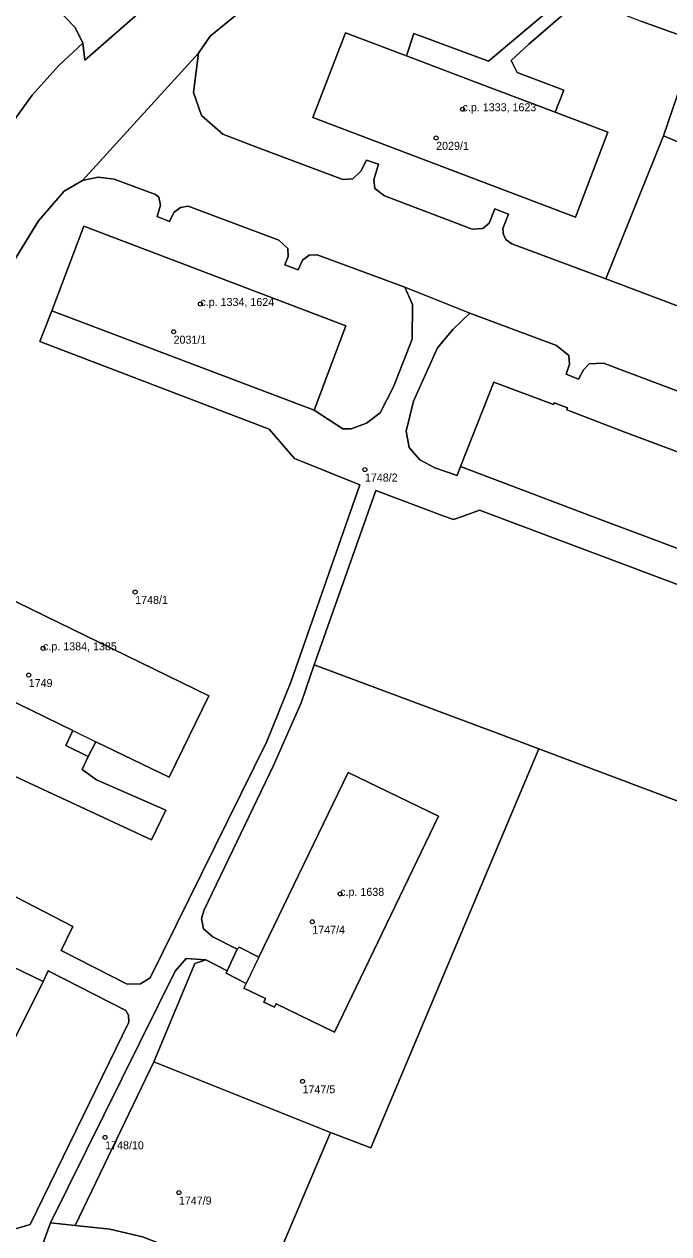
# Model space of a CAD drawing. Extents: x -878211 to -870363, y -1058464 to -1052522.
# Drawn here: x -874802.3 to -874721.8, y -1055610.5 to -1055459.4 of the extents above; entities that cross this region are included whole.
import ezdxf

# ---------------------------------------------------------------- set-up
doc = ezdxf.new("R2010")
doc.units = 0
for name, color, linetype in [('Definiční body', 7, 'Continuous'), ('Polygon budovy', 7, 'Continuous'), ('Polygon parcely', 7, 'Continuous')]:
    doc.layers.add(name, color=color, linetype=linetype)

msp = doc.modelspace()

# ---------------------------------------------------------------- linework, layer by layer
at = {"layer": 'Definiční body'}
for centre in [(-874747.54, -1055470.04994), (-874750.84, -1055473.62994), (-874780.29, -1055494.37994), (-874783.64, -1055497.84994), (-874759.74, -1055515.06994), (-874788.44, -1055530.35994), (-874799.95, -1055537.39994), (-874801.74, -1055540.73994), (-874762.83, -1055568.06994), (-874766.31, -1055571.55994), (-874767.53, -1055591.49994), (-874792.19, -1055598.48994), (-874782.98, -1055605.39994)]:
    msp.add_circle(centre, 0.25, dxfattribs=at)
at = {"layer": 'Polygon budovy'}
for points in [[(-874762.18, -1055460.52), (-874766.24, -1055471.08), (-874733.43, -1055483.51), (-874729.39, -1055472.9), (-874735.95, -1055470.42), (-874745.78, -1055466.7), (-874754.56, -1055463.39)], [(-874794.86, -1055484.64), (-874798.87, -1055495.22), (-874766.09, -1055507.65), (-874762.13, -1055497.1)], [(-874821.33, -1055534.9), (-874819.98, -1055535.52), (-874820.18, -1055535.96), (-874811.04, -1055540.46), (-874808.22, -1055541.84), (-874796.22, -1055547.66), (-874793.37, -1055549.09), (-874784.19, -1055553.48), (-874779.24, -1055543.34), (-874815.22, -1055525.81), (-874818.59, -1055532.72), (-874819.95, -1055532.1)], [(-874774.85, -1055579.84), (-874772.15, -1055581.16), (-874772.36, -1055581.59), (-874771.02, -1055582.24), (-874770.81, -1055581.82), (-874763.55, -1055585.35), (-874750.56, -1055558.37), (-874761.81, -1055552.92), (-874772.99, -1055575.99), (-874774.56, -1055579.25)], [(-874833.36, -1055562.88), (-874838.35, -1055573), (-874804.99, -1055589.12), (-874799.93, -1055579.02)]]:
    msp.add_lwpolyline(points, close=True, dxfattribs=at)
msp.add_lwpolyline([(-874720, -1055513.11), (-874727.27, -1055510.4), (-874734.49, -1055507.58), (-874734.41, -1055507.33), (-874736.08, -1055506.71), (-874736.19, -1055506.94), (-874743.63, -1055504.14), (-874747.8, -1055514.66), (-874731.43, -1055520.9), (-874715.1, -1055527.01)], dxfattribs=at)
at = {"layer": 'Polygon parcely'}
for points in [[(-874874.98, -1055635.12), (-874858.37, -1055600.47), (-874850.8, -1055585.47), (-874839.16, -1055562.08), (-874835.69, -1055554.42), (-874829.48, -1055541.34), (-874826.89, -1055536.01), (-874825.94, -1055534.01), (-874814.13, -1055509.18), (-874808.51, -1055497.68), (-874805.42, -1055491.95), (-874800.52, -1055483.99), (-874797.3, -1055480.27), (-874795.04, -1055478.96), (-874780.51, -1055463.05), (-874779.09, -1055460.92), (-874768.54, -1055452.29), (-874754.48, -1055443.04), (-874746.39, -1055438.79), (-874742.14, -1055437.1), (-874735.86, -1055435.15), (-874726.87, -1055433.26), (-874720.38, -1055432.14)], [(-874717.93, -1055459.11), (-874724.39, -1055456.79), (-874731.73, -1055453.99), (-874732.82, -1055453.21), (-874733.82, -1055452), (-874742.53, -1055438.57), (-874742.64, -1055437.69), (-874742.14, -1055437.1), (-874746.39, -1055438.79), (-874745.84, -1055438.76), (-874745.24, -1055438.98), (-874744.37, -1055439.8), (-874734.79, -1055454.35), (-874734.87, -1055455.69), (-874735.39, -1055456.55), (-874744.31, -1055464.05), (-874753.64, -1055460.59), (-874754.56, -1055463.39), (-874745.78, -1055466.7)], [(-874768.54, -1055452.29), (-874779.09, -1055460.92), (-874780.51, -1055463.05), (-874781.17, -1055467.97), (-874780.14, -1055470.82), (-874777.47, -1055473.18), (-874773.16, -1055474.82), (-874762.51, -1055478.82), (-874761.26, -1055478.76), (-874760.26, -1055477.78), (-874759.52, -1055476.39), (-874758.06, -1055476.92), (-874758.62, -1055478.87), (-874758.51, -1055479.95), (-874757.27, -1055480.86), (-874746.32, -1055485.01), (-874745.02, -1055484.94), (-874744.2, -1055484.28), (-874743.5, -1055482.49), (-874741.81, -1055483.14), (-874742.5, -1055484.94), (-874742.43, -1055485.74), (-874742.09, -1055486.38), (-874741.37, -1055486.85), (-874729.63, -1055491.24), (-874722.43, -1055473.36), (-874720.09, -1055466.52)], [(-874786.84, -1055457.05), (-874794.73, -1055463.9), (-874794.97, -1055461.8), (-874797.99, -1055464.58), (-874801.3, -1055468.3), (-874806.32, -1055475.16), (-874809.53, -1055479.91), (-874816.76, -1055492.03), (-874817.24, -1055492.92), (-874825.98, -1055510.88), (-874828.23, -1055515.51), (-874832.42, -1055524.18), (-874837.9, -1055536.48), (-874851.18, -1055564.31), (-874857.05, -1055574.53), (-874869.8, -1055601.6), (-874867.62, -1055600.71), (-874866.86, -1055599.95), (-874874.32, -1055615.24)], [(-874797.35, -1055458.38), (-874795.95, -1055459.84), (-874794.97, -1055461.8), (-874794.73, -1055463.9), (-874786.84, -1055457.05)], [(-874733.21, -1055456.72), (-874739.25, -1055461.91), (-874741.45, -1055463.97), (-874740.71, -1055465.45), (-874734.89, -1055467.65), (-874735.95, -1055470.42), (-874729.39, -1055472.9), (-874733.43, -1055483.51), (-874766.24, -1055471.08), (-874762.18, -1055460.52), (-874754.56, -1055463.39), (-874753.64, -1055460.59), (-874744.31, -1055464.05), (-874735.39, -1055456.55)], [(-874745.78, -1055466.7), (-874735.95, -1055470.42), (-874734.89, -1055467.65), (-874740.71, -1055465.45), (-874741.45, -1055463.97), (-874739.25, -1055461.91), (-874733.21, -1055456.72), (-874732.21, -1055456.3), (-874725.12, -1055459.07), (-874719.79, -1055461)], [(-874805.96, -1055459.18), (-874809.87, -1055469.77), (-874819.5, -1055466.16), (-874820.25, -1055468.16), (-874821.41, -1055471.38), (-874809.45, -1055475.93), (-874808.07, -1055476.03), (-874807.08, -1055475.83), (-874806.32, -1055475.16), (-874801.3, -1055468.3), (-874797.99, -1055464.58), (-874794.97, -1055461.8), (-874795.95, -1055459.84), (-874797.35, -1055458.38)], [(-874719.79, -1055461), (-874725.12, -1055459.07)], [(-874741.81, -1055483.14), (-874743.5, -1055482.49), (-874744.2, -1055484.28), (-874745.02, -1055484.94), (-874746.32, -1055485.01), (-874757.27, -1055480.86), (-874758.51, -1055479.95), (-874758.62, -1055478.87), (-874758.06, -1055476.92), (-874759.52, -1055476.39), (-874760.26, -1055477.78), (-874761.26, -1055478.76), (-874762.51, -1055478.82), (-874773.16, -1055474.82), (-874777.47, -1055473.18), (-874780.14, -1055470.82), (-874781.17, -1055467.97), (-874780.51, -1055463.05), (-874795.04, -1055478.96), (-874793.07, -1055478.53), (-874791.06, -1055478.78), (-874785.88, -1055480.71), (-874785.48, -1055481.05), (-874785.28, -1055482.05), (-874785.71, -1055483.46), (-874784.13, -1055484.07), (-874783.61, -1055482.93), (-874782.78, -1055482.33), (-874781.8, -1055482.15), (-874770.49, -1055486.41), (-874769.37, -1055487.43), (-874769.34, -1055488.45), (-874769.74, -1055489.47), (-874768.09, -1055490.11), (-874767.52, -1055488.9), (-874766.71, -1055488.28), (-874765.71, -1055488.23), (-874754.73, -1055492.29), (-874746.63, -1055495.54), (-874735.8, -1055499.57), (-874734.25, -1055500.83), (-874734.16, -1055501.88), (-874734.59, -1055503.13), (-874733.04, -1055503.75), (-874732.42, -1055502.6), (-874731.7, -1055501.85), (-874729.92, -1055501.75), (-874718.96, -1055505.91)], [(-874720.09, -1055466.52), (-874722.43, -1055473.36), (-874719.42, -1055474.6)], [(-874805.83, -1055567.21), (-874796.22, -1055572.14), (-874797.7, -1055575.16), (-874789.44, -1055579.34), (-874787.78, -1055579.29), (-874786.56, -1055578.57), (-874771.99, -1055549.04), (-874768.98, -1055541.61), (-874760.37, -1055516.96), (-874768.52, -1055513.68), (-874771.71, -1055510.01), (-874800.34, -1055499.06), (-874798.87, -1055495.22), (-874794.86, -1055484.64), (-874762.13, -1055497.1), (-874766.09, -1055507.65), (-874762.5, -1055509.99), (-874761.45, -1055509.98), (-874759.53, -1055509.25), (-874757.84, -1055507.97), (-874756.18, -1055504.72), (-874753.85, -1055498.78), (-874753.79, -1055494.44), (-874754.73, -1055492.29), (-874765.71, -1055488.23), (-874766.71, -1055488.28), (-874767.52, -1055488.9), (-874768.09, -1055490.11), (-874769.74, -1055489.47), (-874769.34, -1055488.45), (-874769.37, -1055487.43), (-874770.49, -1055486.41), (-874781.8, -1055482.15), (-874782.78, -1055482.33), (-874783.61, -1055482.93), (-874784.13, -1055484.07), (-874785.71, -1055483.46), (-874785.28, -1055482.05), (-874785.48, -1055481.05), (-874785.88, -1055480.71), (-874791.06, -1055478.78), (-874793.07, -1055478.53), (-874795.04, -1055478.96), (-874797.3, -1055480.27), (-874800.52, -1055483.99), (-874805.42, -1055491.95)], [(-874643.93, -1055521.45), (-874645.35, -1055520.91), (-874645.95, -1055521.81), (-874647.14, -1055522.25), (-874648.05, -1055522.1), (-874659.3, -1055517.83), (-874659.96, -1055517.24), (-874660.24, -1055516.58), (-874660.25, -1055515.79), (-874661.64, -1055515.44), (-874661.96, -1055515.95), (-874662.88, -1055516.37), (-874663.44, -1055516.37), (-874695.29, -1055504.22), (-874729.63, -1055491.24), (-874741.37, -1055486.85), (-874742.09, -1055486.38), (-874742.43, -1055485.74), (-874742.5, -1055484.94), (-874741.81, -1055483.14)], [(-874715.1, -1055527.01), (-874731.43, -1055520.9), (-874747.8, -1055514.66), (-874748.2, -1055515.81), (-874750.99, -1055514.84), (-874752.86, -1055513.86), (-874754.22, -1055512.3), (-874754.59, -1055510.26), (-874753.65, -1055506.53), (-874750.66, -1055499.87), (-874748.71, -1055497.53), (-874746.63, -1055495.54), (-874754.73, -1055492.29), (-874753.79, -1055494.44), (-874753.85, -1055498.78), (-874756.18, -1055504.72), (-874757.84, -1055507.97), (-874759.53, -1055509.25), (-874761.45, -1055509.98), (-874762.5, -1055509.99), (-874766.09, -1055507.65), (-874798.87, -1055495.22)], [(-874798.87, -1055495.22), (-874800.34, -1055499.06), (-874771.71, -1055510.01), (-874768.52, -1055513.68), (-874760.37, -1055516.96), (-874768.98, -1055541.61), (-874771.99, -1055549.04), (-874786.56, -1055578.57), (-874787.78, -1055579.29), (-874789.44, -1055579.34), (-874797.7, -1055575.16), (-874796.22, -1055572.14), (-874805.83, -1055567.21)], [(-874718.96, -1055505.91), (-874729.92, -1055501.75), (-874731.7, -1055501.85), (-874732.42, -1055502.6), (-874733.04, -1055503.75), (-874734.59, -1055503.13), (-874734.16, -1055501.88), (-874734.25, -1055500.83), (-874735.8, -1055499.57), (-874746.63, -1055495.54), (-874748.71, -1055497.53), (-874750.66, -1055499.87), (-874753.65, -1055506.53), (-874754.59, -1055510.26), (-874754.22, -1055512.3), (-874752.86, -1055513.86), (-874750.99, -1055514.84), (-874748.2, -1055515.81), (-874747.8, -1055514.66), (-874743.63, -1055504.14), (-874736.19, -1055506.94), (-874736.08, -1055506.71), (-874734.41, -1055507.33), (-874734.49, -1055507.58), (-874727.27, -1055510.4), (-874720, -1055513.11)], [(-874720, -1055513.11), (-874727.27, -1055510.4), (-874734.49, -1055507.58), (-874734.41, -1055507.33), (-874736.08, -1055506.71), (-874736.19, -1055506.94), (-874743.63, -1055504.14), (-874747.8, -1055514.66), (-874731.43, -1055520.9), (-874715.1, -1055527.01)], [(-874800.69, -1055613.77), (-874799.01, -1055609.18), (-874783.45, -1055577.72), (-874782.08, -1055576.13), (-874779.6, -1055576.32), (-874776.93, -1055577.69), (-874775.68, -1055574.96), (-874778.75, -1055573.44), (-874779.89, -1055572.43), (-874780.14, -1055571.15), (-874779.84, -1055570.08), (-874771.15, -1055552.04), (-874767.71, -1055544.22), (-874766.08, -1055539.47), (-874758.37, -1055517.66), (-874749.77, -1055520.91), (-874748.67, -1055521.32), (-874747.45, -1055520.87), (-874745.43, -1055520.12), (-874691.96, -1055540.21)], [(-874691.96, -1055540.21), (-874745.43, -1055520.12), (-874747.45, -1055520.87), (-874748.67, -1055521.32), (-874749.77, -1055520.91), (-874758.37, -1055517.66), (-874766.08, -1055539.47), (-874743.43, -1055547.9), (-874738.01, -1055549.94), (-874659.32, -1055579.55)], [(-874815.22, -1055525.81), (-874779.24, -1055543.34), (-874784.19, -1055553.48), (-874793.37, -1055549.09), (-874794.3, -1055550.93), (-874795.06, -1055552.53), (-874793.29, -1055553.82), (-874784.61, -1055557.63), (-874786.42, -1055561.3), (-874829.48, -1055541.34)], [(-874659.32, -1055579.55), (-874738.01, -1055549.94), (-874759, -1055599.81), (-874764.02, -1055597.89), (-874772.06, -1055616.84), (-874750.74, -1055625.03), (-874750.43, -1055625.96), (-874740.88, -1055630.37), (-874692.09, -1055649.89)], [(-874833.36, -1055562.88), (-874799.93, -1055579.02), (-874799.31, -1055577.7), (-874789.6, -1055582.63), (-874789.27, -1055583.21), (-874789.22, -1055584.11), (-874801.54, -1055609.38), (-874803.39, -1055609.9)], [(-874692.09, -1055649.89), (-874740.88, -1055630.37), (-874750.43, -1055625.96), (-874750.74, -1055625.03), (-874772.06, -1055616.84), (-874772.86, -1055616.53), (-874787.53, -1055610.9), (-874791.6, -1055609.94), (-874795.93, -1055609.5), (-874799.01, -1055609.18), (-874800.69, -1055613.77), (-874792.17, -1055614.51), (-874777.61, -1055620.03), (-874755.63, -1055628.36), (-874752.84, -1055629.01), (-874751.73, -1055628.77), (-874742.01, -1055633.1), (-874692.07, -1055653.09)]]:
    msp.add_lwpolyline(points, dxfattribs=at)
for points in [[(-874766.24, -1055471.08), (-874733.43, -1055483.51), (-874729.39, -1055472.9), (-874735.95, -1055470.42), (-874745.78, -1055466.7), (-874754.56, -1055463.39), (-874762.18, -1055460.52)], [(-874695.29, -1055504.22), (-874693.88, -1055500.51), (-874688.19, -1055485.81), (-874691.3, -1055484.79), (-874719.42, -1055474.6), (-874722.43, -1055473.36), (-874729.63, -1055491.24)], [(-874766.09, -1055507.65), (-874762.13, -1055497.1), (-874794.86, -1055484.64), (-874798.87, -1055495.22)], [(-874797.12, -1055549.52), (-874794.3, -1055550.93), (-874793.37, -1055549.09), (-874784.19, -1055553.48), (-874779.24, -1055543.34), (-874815.22, -1055525.81), (-874818.59, -1055532.72), (-874819.95, -1055532.1), (-874821.33, -1055534.9), (-874819.98, -1055535.52), (-874820.18, -1055535.96), (-874811.04, -1055540.46), (-874811.99, -1055542.26), (-874809.13, -1055543.72), (-874808.22, -1055541.84), (-874796.22, -1055547.66)], [(-874829.48, -1055541.34), (-874786.42, -1055561.3), (-874784.61, -1055557.63), (-874793.29, -1055553.82), (-874795.06, -1055552.53), (-874794.3, -1055550.93), (-874797.12, -1055549.52), (-874796.22, -1055547.66), (-874808.22, -1055541.84), (-874809.13, -1055543.72), (-874811.99, -1055542.26), (-874812.84, -1055543.92), (-874821.7, -1055539.87), (-874826.02, -1055537.49), (-874826.53, -1055537.14), (-874826.89, -1055536.01)], [(-874778.75, -1055573.44), (-874775.68, -1055574.96), (-874775.45, -1055574.72), (-874772.99, -1055575.99), (-874761.81, -1055552.92), (-874750.56, -1055558.37), (-874763.55, -1055585.35), (-874770.81, -1055581.82), (-874771.02, -1055582.24), (-874772.36, -1055581.59), (-874772.15, -1055581.16), (-874774.85, -1055579.84), (-874774.56, -1055579.25), (-874777.06, -1055577.97), (-874776.93, -1055577.69), (-874779.6, -1055576.32), (-874780.98, -1055576.79), (-874786.09, -1055589.06), (-874764.02, -1055597.89), (-874759, -1055599.81), (-874738.01, -1055549.94), (-874743.43, -1055547.9), (-874766.08, -1055539.47), (-874767.71, -1055544.22), (-874771.15, -1055552.04), (-874779.84, -1055570.08), (-874780.14, -1055571.15), (-874779.89, -1055572.43)], [(-874775.68, -1055574.96), (-874776.93, -1055577.69), (-874777.06, -1055577.97), (-874774.56, -1055579.25), (-874774.85, -1055579.84), (-874772.15, -1055581.16), (-874772.36, -1055581.59), (-874771.02, -1055582.24), (-874770.81, -1055581.82), (-874763.55, -1055585.35), (-874750.56, -1055558.37), (-874761.81, -1055552.92), (-874772.99, -1055575.99), (-874775.45, -1055574.72)], [(-874850.8, -1055585.47), (-874851.22, -1055587.03), (-874851.42, -1055589.21), (-874847.65, -1055592.42), (-874843.25, -1055594.88), (-874825.19, -1055603.61), (-874816.94, -1055607.38), (-874813.34, -1055608.3), (-874803.39, -1055609.9), (-874801.54, -1055609.38), (-874789.22, -1055584.11), (-874789.27, -1055583.21), (-874789.6, -1055582.63), (-874799.31, -1055577.7), (-874799.93, -1055579.02), (-874804.99, -1055589.12), (-874838.35, -1055573), (-874833.36, -1055562.88), (-874836.07, -1055561.58), (-874839.16, -1055562.08)], [(-874804.99, -1055589.12), (-874799.93, -1055579.02), (-874833.36, -1055562.88), (-874838.35, -1055573)], [(-874779.6, -1055576.32), (-874782.08, -1055576.13), (-874783.45, -1055577.72), (-874799.01, -1055609.18), (-874795.93, -1055609.5), (-874786.09, -1055589.06), (-874780.98, -1055576.79)], [(-874795.93, -1055609.5), (-874791.6, -1055609.94), (-874787.53, -1055610.9), (-874772.86, -1055616.53), (-874772.06, -1055616.84), (-874764.02, -1055597.89), (-874786.09, -1055589.06)]]:
    msp.add_lwpolyline(points, close=True, dxfattribs=at)

# ---------------------------------------------------------------- texts
at = {"layer": 'Definiční body'}
for s, p in [('c.p. 1333, 1623', (-874747.54, -1055470.3)), ('2029/1', (-874750.84, -1055475.119)), ('c.p. 1334, 1624', (-874780.29, -1055494.629)), ('2031/1', (-874783.64, -1055499.339)), ('1748/2', (-874759.74, -1055516.559)), ('1748/1', (-874788.44, -1055531.849)), ('c.p. 1384, 1385', (-874799.95, -1055537.649)), ('1749', (-874801.74, -1055542.229)), ('c.p. 1638', (-874762.83, -1055568.32)), ('1747/4', (-874766.31, -1055573.049)), ('1747/5', (-874767.53, -1055592.989)), ('1748/10', (-874792.19, -1055599.979)), ('1747/9', (-874782.98, -1055606.889))]:
    msp.add_text(s, height=0.999996, dxfattribs=at).set_placement(p)

doc.saveas('drawing.dxf')
